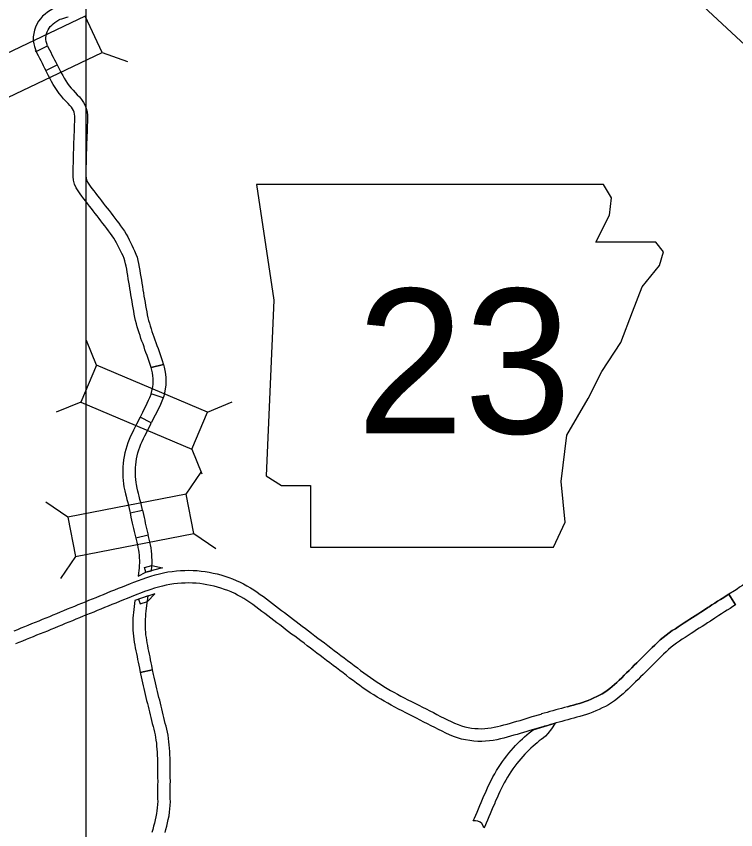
# Model space of a CAD drawing. Extents: x 77230 to 630905, y 790554 to 1662844.
# Drawn here: x 371539 to 385737, y 1497450 to 1513501 of the extents above; entities that cross this region are included whole.
import ezdxf

# ---------------------------------------------------------------- set-up
doc = ezdxf.new("R2010")
doc.units = 0
for name, color, linetype in [('31', 7, 'Continuous'), ('Level 10', 7, 'Continuous'), ('Level 15', 7, 'Continuous'), ('Level 19', 7, 'Continuous'), ('Level 24', 7, 'Continuous'), ('Level 28', 7, 'Continuous'), ('Level 41', 7, 'Continuous')]:
    doc.layers.add(name, color=color, linetype=linetype)

msp = doc.modelspace()

# ---------------------------------------------------------------- linework, layer by layer
at = {"layer": '31'}
for p, q in [((374069, 1502626), (374214, 1502664)), ((374094, 1502529), (374069, 1502626)), ((374422, 1502615), (374094, 1502529)), ((374214, 1502664), (374422, 1502615)), ((374274, 1502107), (373952, 1502000)), ((373952, 1502000), (373984, 1501905)), ((373984, 1501905), (374126, 1501952)), ((374126, 1501952), (374274, 1502107))]:
    msp.add_line(p, q, dxfattribs=at)
at = {"layer": 'Level 10'}
for p, q in [((374223, 1506134), (374224, 1506136)), ((373930, 1503067), (373930, 1503070))]:
    msp.add_line(p, q, dxfattribs=at)
for points in [[(372429, 1513713), (372356, 1513688), (372313, 1513673), (372261, 1513649), (372206, 1513616), (372157, 1513585), (372106, 1513546), (372059, 1513503), (372017, 1513454), (371978, 1513402), (371946, 1513346), (371919, 1513287), (371898, 1513226), (371883, 1513162), (371874, 1513095), (371875, 1513026), (371884, 1512958), (371898, 1512902), (371930, 1512806), (371921, 1512825)], [(371930, 1512806), (372152, 1512921), (372139, 1512966), (372130, 1513005), (372125, 1513043), (372124, 1513080), (372129, 1513118), (372138, 1513156), (372151, 1513194), (372168, 1513231), (372188, 1513265), (372211, 1513297), (372238, 1513327), (372268, 1513355), (372299, 1513379), (372337, 1513403), (372379, 1513428), (372407, 1513441), (372438, 1513452), (372476, 1513465), (372534, 1513483), (372566, 1513492)], [(372152, 1512921), (372170, 1512886), (372194, 1512840), (372219, 1512791), (372244, 1512743), (372269, 1512694), (372295, 1512645), (372321, 1512594), (372347, 1512544)], [(371930, 1512806), (371948, 1512771), (371972, 1512724), (371997, 1512677), (372022, 1512628), (372047, 1512579), (372073, 1512529), (372099, 1512479), (372124, 1512431)], [(373572, 1508924), (373545, 1508977), (373518, 1509028), (373491, 1509078), (373462, 1509125), (373432, 1509171), (373398, 1509217), (373361, 1509267), (373323, 1509316), (373286, 1509366), (373249, 1509415), (373211, 1509464), (373173, 1509513), (373135, 1509562), (373097, 1509610), (373059, 1509659), (373022, 1509708), (372984, 1509756), (372947, 1509804), (372909, 1509853), (372872, 1509901), (372835, 1509949), (372797, 1509999), (372758, 1510054), (372720, 1510117), (372689, 1510189), (372669, 1510267), (372662, 1510342), (372661, 1510410), (372662, 1510475), (372664, 1510539), (372666, 1510604), (372668, 1510671), (372670, 1510738), (372671, 1510806), (372674, 1510875), (372676, 1510944), (372678, 1511014), (372681, 1511084), (372683, 1511153), (372686, 1511221), (372688, 1511290), (372690, 1511357), (372693, 1511423), (372695, 1511481), (372694, 1511529), (372690, 1511570), (372681, 1511606), (372668, 1511641), (372651, 1511674), (372629, 1511707), (372599, 1511742), (372561, 1511781), (372519, 1511825), (372474, 1511872), (372430, 1511923), (372385, 1511977), (372343, 1512035), (372304, 1512095), (372268, 1512155), (372236, 1512213), (372206, 1512269), (372178, 1512324), (372124, 1512431), (372347, 1512544)], [(372347, 1512544), (372401, 1512437), (372428, 1512385), (372456, 1512332), (372485, 1512279), (372516, 1512228), (372549, 1512177), (372583, 1512130), (372620, 1512085), (372659, 1512041), (372700, 1511997), (372741, 1511954), (372784, 1511910), (372827, 1511859), (372866, 1511803), (372897, 1511742), (372921, 1511679), (372936, 1511614), (372944, 1511545), (372945, 1511478), (372943, 1511413), (372940, 1511348), (372938, 1511282), (372935, 1511214), (372933, 1511144), (372931, 1511075), (372928, 1511005), (372926, 1510936), (372923, 1510867), (372921, 1510798), (372919, 1510731), (372917, 1510664), (372916, 1510597), (372914, 1510532), (372912, 1510469), (372911, 1510410), (372912, 1510356), (372916, 1510310), (372926, 1510271), (372943, 1510231), (372968, 1510190), (372998, 1510147), (373033, 1510101), (373070, 1510054), (373107, 1510006), (373145, 1509957), (373182, 1509909), (373219, 1509861), (373257, 1509813), (373294, 1509764), (373332, 1509716), (373370, 1509666), (373409, 1509617), (373447, 1509567), (373486, 1509517), (373523, 1509466), (373561, 1509416), (373599, 1509366), (373637, 1509314), (373673, 1509259), (373707, 1509203), (373738, 1509146), (373767, 1509092), (373795, 1509038)], [(373795, 1509038), (373822, 1508984), (373849, 1508927), (373875, 1508871), (373900, 1508810), (373922, 1508746), (373939, 1508680), (373954, 1508620), (373966, 1508551), (373975, 1508488), (373985, 1508425), (373996, 1508361), (374007, 1508296), (374017, 1508232), (374028, 1508168), (374038, 1508105), (374048, 1508042), (374059, 1507979), (374069, 1507916), (374080, 1507853), (374091, 1507791), (374102, 1507729), (374113, 1507668), (374124, 1507610), (374137, 1507554), (374151, 1507499), (374166, 1507444), (374182, 1507390), (374199, 1507336), (374217, 1507283), (374236, 1507229), (374256, 1507174), (374276, 1507118), (374295, 1507062), (374315, 1507005), (374336, 1506947), (374356, 1506889), (374377, 1506829), (374398, 1506769), (374419, 1506708), (374439, 1506643), (374443, 1506629)], [(374443, 1506629), (374201, 1506569), (374182, 1506629), (374161, 1506687), (374141, 1506747), (374120, 1506806), (374099, 1506865), (374079, 1506922), (374060, 1506979), (374040, 1507035), (374020, 1507090), (374000, 1507145), (373981, 1507201), (373962, 1507258), (373943, 1507316), (373926, 1507375), (373909, 1507434), (373893, 1507496), (373880, 1507559), (373867, 1507622), (373856, 1507685), (373845, 1507748), (373834, 1507811), (373823, 1507874), (373812, 1507937), (373801, 1508002), (373791, 1508065), (373781, 1508129), (373771, 1508192), (373760, 1508255), (373749, 1508320), (373739, 1508385), (373728, 1508450), (373719, 1508512), (373709, 1508569), (373697, 1508618), (373683, 1508674), (373666, 1508722), (373646, 1508771), (373623, 1508821), (373598, 1508873), (373572, 1508924)], [(374224, 1506136), (374233, 1506186), (374239, 1506241), (374241, 1506297), (374240, 1506353), (374235, 1506408), (374227, 1506463), (374215, 1506518), (374201, 1506569), (374443, 1506629)], [(374443, 1506629), (374458, 1506577), (374472, 1506509), (374483, 1506439), (374490, 1506367), (374491, 1506294), (374488, 1506222), (374480, 1506150), (374463, 1506064)], [(374436, 1505970), (374199, 1506050), (374209, 1506078), (374223, 1506134)], [(374223, 1506134), (374224, 1506136)], [(374199, 1506050), (374170, 1505972), (374144, 1505917), (374116, 1505860), (374088, 1505802), (374059, 1505744), (374030, 1505686), (373981, 1505588)], [(374436, 1505970), (374426, 1505939), (374399, 1505872), (374370, 1505810), (374341, 1505750), (374312, 1505691), (374283, 1505632), (374204, 1505476)], [(374463, 1506064), (374449, 1506007), (374436, 1505970)], [(374204, 1505476), (373981, 1505588), (373971, 1505570), (373943, 1505512), (373914, 1505454), (373884, 1505397), (373854, 1505337), (373824, 1505277), (373795, 1505215), (373767, 1505151), (373741, 1505085), (373719, 1505019), (373699, 1504952), (373682, 1504884), (373668, 1504815), (373656, 1504746), (373648, 1504677), (373643, 1504611), (373641, 1504541), (373641, 1504472), (373645, 1504404), (373651, 1504340), (373656, 1504275), (373664, 1504219), (373682, 1504137), (373695, 1504080), (373705, 1504033), (373721, 1503967), (373738, 1503905), (373751, 1503849), (373764, 1503791), (373777, 1503732), (373784, 1503700), (374028, 1503754)], [(374028, 1503754), (374021, 1503786), (374008, 1503846), (373994, 1503905), (373980, 1503967), (373963, 1504029), (373949, 1504086), (373940, 1504132), (373926, 1504192), (373910, 1504264), (373905, 1504303), (373900, 1504362), (373894, 1504422), (373891, 1504479), (373891, 1504537), (373893, 1504597), (373897, 1504652), (373904, 1504711), (373914, 1504769), (373926, 1504828), (373941, 1504886), (373958, 1504944), (373976, 1505001), (373998, 1505056), (374022, 1505111), (374049, 1505168), (374077, 1505225), (374107, 1505283), (374137, 1505341), (374166, 1505400), (374195, 1505458), (374204, 1505476)], [(374028, 1503754), (374047, 1503669), (374060, 1503612), (374073, 1503556), (374085, 1503501), (374098, 1503446), (374110, 1503392), (374122, 1503339), (374140, 1503263)], [(373784, 1503700), (373803, 1503615), (373816, 1503557), (373829, 1503500), (373842, 1503445), (373854, 1503391), (373866, 1503337), (373878, 1503284), (373890, 1503230), (373897, 1503203)], [(374173, 1503128), (374159, 1503182), (374146, 1503234), (374140, 1503263), (373897, 1503202)], [(373897, 1503202), (373917, 1503121), (373930, 1503067)], [(374209, 1502559), (374217, 1502651), (374219, 1502710), (374219, 1502770), (374217, 1502830), (374212, 1502889), (374206, 1502949), (374198, 1503009), (374186, 1503069), (374173, 1503125)], [(373930, 1503070), (373941, 1503018), (373951, 1502968), (373958, 1502918), (373963, 1502867), (373967, 1502816), (373969, 1502765), (373969, 1502715), (373967, 1502665), (373963, 1502614), (373958, 1502564), (373951, 1502512), (373945, 1502456), (374094, 1502529), (374209, 1502559)], [(373878, 1501972), (373850, 1501738), (373844, 1501681), (373839, 1501622), (373836, 1501562), (373836, 1501503), (373837, 1501445), (373840, 1501386), (373844, 1501327), (373850, 1501267), (373858, 1501209), (373867, 1501152), (373877, 1501094), (373888, 1501037), (373900, 1500981), (373911, 1500924), (373922, 1500867), (373933, 1500811), (373944, 1500755), (373956, 1500697), (373968, 1500639), (373986, 1500550), (374230, 1500604)], [(374230, 1500604), (374212, 1500690), (374201, 1500746), (374190, 1500803), (374178, 1500860), (374167, 1500916), (374156, 1500973), (374145, 1501029), (374133, 1501085), (374123, 1501140), (374114, 1501192), (374106, 1501245), (374099, 1501297), (374093, 1501348), (374089, 1501401), (374087, 1501453), (374086, 1501505), (374086, 1501556), (374089, 1501606), (374093, 1501657), (374099, 1501710), (374105, 1501764), (374112, 1501819), (374142, 1502063), (373878, 1501972)], [(374230, 1500604), (373986, 1500550), (373991, 1500526), (374002, 1500467), (374014, 1500408), (374041, 1500291), (374055, 1500234), (374068, 1500175), (374083, 1500115), (374097, 1500057), (374112, 1499999), (374127, 1499942), (374141, 1499888), (374155, 1499831), (374168, 1499775), (374182, 1499719), (374196, 1499662), (374209, 1499604), (374224, 1499546), (374238, 1499489), (374252, 1499433), (374265, 1499378), (374277, 1499323), (374288, 1499270), (374296, 1499215), (374304, 1499159), (374309, 1499101), (374313, 1499041), (374317, 1498978), (374320, 1498917), (374323, 1498856), (374324, 1498793), (374325, 1498729), (374326, 1498665), (374327, 1498602), (374328, 1498537), (374328, 1498473), (374330, 1498410), (374329, 1498332), (374329, 1498265), (374326, 1498207), (374328, 1498130), (374328, 1498055), (374330, 1498012), (374323, 1497947), (374320, 1497881), (374315, 1497824), (374307, 1497767), (374294, 1497706), (374279, 1497643), (374264, 1497580), (374249, 1497519), (374232, 1497457), (374216, 1497395)], [(374474, 1497394), (374491, 1497456), (374507, 1497520), (374522, 1497585), (374538, 1497652), (374553, 1497722), (374564, 1497795), (374570, 1497865), (374573, 1497927), (374581, 1498006), (374578, 1498062), (374578, 1498133), (374576, 1498202), (374579, 1498257), (374579, 1498332), (374580, 1498412), (374578, 1498477), (374578, 1498540), (374577, 1498604), (374576, 1498669), (374575, 1498734), (374574, 1498798), (374573, 1498863), (374570, 1498928), (374567, 1498993), (374563, 1499057), (374558, 1499122), (374552, 1499187), (374544, 1499251), (374534, 1499314), (374522, 1499375), (374508, 1499434), (374495, 1499492), (374480, 1499549), (374466, 1499606), (374452, 1499663), (374439, 1499720), (374425, 1499777), (374411, 1499834), (374397, 1499890), (374383, 1499948), (374369, 1500004), (374354, 1500061), (374340, 1500118), (374325, 1500176), (374311, 1500232), (374298, 1500291), (374284, 1500349), (374259, 1500461), (374247, 1500516), (374230, 1500604)]]:
    msp.add_lwpolyline(points, dxfattribs=at)
at = {"layer": 'Level 15'}
for p, q in [((382416, 1499876), (382416, 1499876)), ((382482, 1499635), (382482, 1499635))]:
    msp.add_line(p, q, dxfattribs=at)
for points in [[(373857, 1502332), (374113, 1502429), (374196, 1502455), (374280, 1502480), (374363, 1502501), (374447, 1502520), (374531, 1502536), (374615, 1502548), (374699, 1502557), (374781, 1502564), (374864, 1502568), (374947, 1502569), (375029, 1502567), (375110, 1502562), (375190, 1502554), (375269, 1502544), (375347, 1502531), (375425, 1502515), (375502, 1502498), (375579, 1502477), (375655, 1502454), (375731, 1502429), (375805, 1502401), (375879, 1502370), (375956, 1502335)], [(371497, 1501375), (371567, 1501403), (371636, 1501432), (371707, 1501461), (371777, 1501489), (371847, 1501518), (371918, 1501546), (371988, 1501575), (372059, 1501603), (372129, 1501632), (372199, 1501660), (372269, 1501689), (372339, 1501718), (372410, 1501747), (372480, 1501777), (372551, 1501806), (372622, 1501835), (372692, 1501863), (372762, 1501892), (372833, 1501921), (372903, 1501949), (372974, 1501978), (373045, 1502006), (373115, 1502035), (373187, 1502064), (373259, 1502093), (373332, 1502124), (373407, 1502155), (373483, 1502185), (373559, 1502216), (373636, 1502246), (373714, 1502277), (373792, 1502307), (373857, 1502332)], [(375853, 1502108), (375779, 1502141), (375713, 1502168), (375646, 1502193), (375579, 1502216), (375511, 1502237), (375442, 1502255), (375372, 1502271), (375302, 1502285), (375232, 1502297), (375162, 1502306), (375090, 1502313), (375018, 1502317), (374945, 1502319), (374872, 1502318), (374798, 1502314), (374722, 1502308), (374647, 1502300), (374572, 1502289), (374497, 1502275), (374422, 1502258), (374346, 1502239), (374270, 1502216), (374193, 1502192), (374117, 1502165), (374088, 1502154)], [(375956, 1502335), (376023, 1502302), (376092, 1502264), (376160, 1502225), (376227, 1502183), (376292, 1502139), (376355, 1502094), (376416, 1502049), (376476, 1502004), (376537, 1501958), (376597, 1501913), (376656, 1501867), (376714, 1501823), (376773, 1501778), (376832, 1501734), (376891, 1501689), (376949, 1501644), (377007, 1501600), (377065, 1501556), (377124, 1501511), (377184, 1501466), (377244, 1501420), (377306, 1501374), (377368, 1501327), (377431, 1501279), (377493, 1501232), (377557, 1501184), (377621, 1501136), (377685, 1501087), (377749, 1501039), (377814, 1500989), (377879, 1500940), (377944, 1500891), (378009, 1500842), (378075, 1500792), (378140, 1500742), (378205, 1500692), (378270, 1500642), (378335, 1500593), (378399, 1500545), (378464, 1500498), (378530, 1500452), (378595, 1500406), (378662, 1500362), (378728, 1500320), (378794, 1500279), (378861, 1500239), (378926, 1500200), (378992, 1500162), (379059, 1500125), (379127, 1500088), (379196, 1500052), (379267, 1500016), (379338, 1499979), (379481, 1499907), (379553, 1499871), (379626, 1499834), (379698, 1499797), (379770, 1499760), (379841, 1499723), (379911, 1499687), (379982, 1499652), (380052, 1499616), (380120, 1499583), (380188, 1499552), (380256, 1499525), (380323, 1499502), (380389, 1499482), (380456, 1499467), (380522, 1499456), (380589, 1499448), (380655, 1499444), (380719, 1499443), (380784, 1499446), (380847, 1499452), (380910, 1499460), (380972, 1499471), (381034, 1499484), (381097, 1499500), (381161, 1499518), (381225, 1499536), (381290, 1499554), (381354, 1499573), (381418, 1499591), (381480, 1499608), (381542, 1499626), (381603, 1499644), (381660, 1499663), (381721, 1499681), (381897, 1499733)], [(386057, 1502389), (385969, 1502332), (385918, 1502299), (385867, 1502266), (385814, 1502233), (385762, 1502199), (385709, 1502166), (385603, 1502099)], [(374088, 1502154), (373817, 1502049)], [(373817, 1502049), (373805, 1502044), (373728, 1502014), (373652, 1501983), (373576, 1501953), (373502, 1501923), (373428, 1501893), (373355, 1501862), (373281, 1501832), (373209, 1501803), (373138, 1501774), (373067, 1501746), (372997, 1501718), (372927, 1501689), (372857, 1501661), (372787, 1501632), (372716, 1501603), (372646, 1501575), (372576, 1501546), (372506, 1501517), (372435, 1501487), (372365, 1501458), (372294, 1501429), (372223, 1501400), (372152, 1501371), (372082, 1501343), (372011, 1501314), (371941, 1501286), (371871, 1501258), (371801, 1501229), (371731, 1501201), (371662, 1501172), (371592, 1501143), (371522, 1501115)], [(381976, 1499495), (381676, 1499405), (381612, 1499386), (381549, 1499368), (381485, 1499350), (381422, 1499332), (381359, 1499314), (381294, 1499296), (381228, 1499277), (381161, 1499259), (381092, 1499241), (381020, 1499225), (380948, 1499213), (380875, 1499203), (380800, 1499197), (380724, 1499193), (380646, 1499194), (380567, 1499199), (380487, 1499208), (380407, 1499222), (380326, 1499240), (380246, 1499264), (380167, 1499291), (380090, 1499323), (380014, 1499357), (379941, 1499393), (379869, 1499429), (379798, 1499465), (379727, 1499501), (379655, 1499538), (379584, 1499575), (379512, 1499611), (379440, 1499648), (379369, 1499684), (379225, 1499757), (379153, 1499793), (379081, 1499830), (379009, 1499868), (378939, 1499906), (378869, 1499944), (378801, 1499984), (378732, 1500024), (378664, 1500065), (378594, 1500109), (378525, 1500153), (378456, 1500199), (378387, 1500246), (378319, 1500294), (378251, 1500343), (378184, 1500393), (378118, 1500443), (378053, 1500493), (377988, 1500543), (377923, 1500593), (377858, 1500642), (377793, 1500691), (377728, 1500741), (377663, 1500790), (377598, 1500839), (377534, 1500888), (377470, 1500936), (377406, 1500984), (377342, 1501032), (377279, 1501080), (377217, 1501128), (377155, 1501174), (377094, 1501221), (377033, 1501267), (376973, 1501312), (376914, 1501357), (376855, 1501401), (376797, 1501446), (376739, 1501490), (376681, 1501535), (376623, 1501579), (376563, 1501623), (376504, 1501669), (376445, 1501714), (376386, 1501759), (376327, 1501803), (376267, 1501848), (376207, 1501892), (376149, 1501934), (376091, 1501973), (376031, 1502011), (375970, 1502046), (375907, 1502080), (375853, 1502108)], [(385735, 1501886), (385603, 1502099), (385469, 1502015), (385435, 1501993), (385379, 1501957), (385324, 1501921), (385268, 1501885), (385212, 1501849), (385189, 1501835), (385100, 1501777), (385045, 1501741), (384991, 1501705), (384938, 1501671), (384884, 1501637), (384829, 1501602), (384773, 1501566), (384717, 1501530), (384661, 1501493), (384603, 1501455), (384545, 1501417), (384485, 1501378), (384424, 1501336), (384364, 1501292), (384304, 1501245), (384247, 1501196), (384192, 1501145), (384139, 1501094), (384087, 1501044), (384036, 1500994), (383986, 1500944), (383935, 1500894), (383885, 1500843), (383835, 1500793), (383786, 1500744), (383735, 1500694), (383684, 1500644), (383634, 1500595), (383584, 1500546), (383534, 1500497), (383486, 1500449), (383439, 1500403), (383392, 1500358), (383346, 1500315), (383299, 1500274), (383250, 1500235), (383202, 1500199), (383152, 1500165), (383101, 1500133), (383048, 1500105), (382993, 1500077), (382937, 1500051), (382881, 1500026), (382825, 1500003), (382768, 1499981), (382711, 1499961), (382654, 1499943), (382594, 1499926), (382534, 1499909), (382475, 1499893), (382416, 1499876)], [(382416, 1499876), (382475, 1499893), (382534, 1499909), (382594, 1499926), (382654, 1499943), (382711, 1499961), (382768, 1499981), (382825, 1500003), (382881, 1500026), (382937, 1500051), (382993, 1500077), (383048, 1500105), (383101, 1500133), (383152, 1500165), (383202, 1500199), (383250, 1500235), (383299, 1500274), (383346, 1500315), (383392, 1500358), (383439, 1500403), (383486, 1500449), (383534, 1500497), (383584, 1500546), (383634, 1500595), (383684, 1500644), (383735, 1500694), (383786, 1500744), (383835, 1500793), (383885, 1500843), (383935, 1500894), (383986, 1500944), (384036, 1500994), (384087, 1501044), (384139, 1501094), (384192, 1501145), (384247, 1501196), (384304, 1501245), (384364, 1501292), (384424, 1501336), (384485, 1501378), (384545, 1501417), (384603, 1501455), (384661, 1501493), (384717, 1501530), (384773, 1501566), (384829, 1501602), (384884, 1501637), (384938, 1501671), (384991, 1501705), (385045, 1501741), (385100, 1501777), (385189, 1501835), (385212, 1501849), (385268, 1501885), (385324, 1501921), (385379, 1501957), (385435, 1501993), (385469, 1502015), (385603, 1502099), (385735, 1501886)], [(385737, 1501887), (385735, 1501886), (385680, 1501852), (385625, 1501817), (385570, 1501782), (385515, 1501747), (385459, 1501710), (385402, 1501675), (385347, 1501639), (385325, 1501625), (385237, 1501568), (385182, 1501532), (385127, 1501496), (385072, 1501460), (385017, 1501426), (384963, 1501391), (384909, 1501356), (384854, 1501320), (384797, 1501283), (384740, 1501246), (384681, 1501208), (384624, 1501171), (384569, 1501133), (384516, 1501093), (384463, 1501052), (384412, 1501008), (384363, 1500962), (384313, 1500915), (384262, 1500865), (384211, 1500816), (384161, 1500766), (384112, 1500717), (384062, 1500667), (384012, 1500617), (383961, 1500566), (383910, 1500516), (383860, 1500466), (383809, 1500416), (383759, 1500367), (383710, 1500319), (383662, 1500271), (383613, 1500223), (383563, 1500176), (383512, 1500129), (383459, 1500083), (383404, 1500038), (383347, 1499996), (383288, 1499955), (383226, 1499917), (383164, 1499883), (383102, 1499852), (383041, 1499823), (382979, 1499796), (382917, 1499770), (382854, 1499746), (382790, 1499724), (382725, 1499704), (382662, 1499686), (382602, 1499669), (382542, 1499652), (382482, 1499635)], [(385737, 1501887), (385735, 1501886), (385680, 1501852), (385625, 1501817), (385570, 1501782), (385515, 1501747), (385459, 1501710), (385402, 1501675), (385347, 1501639), (385325, 1501625), (385237, 1501568), (385182, 1501532), (385127, 1501496), (385072, 1501460), (385017, 1501426), (384963, 1501391), (384909, 1501356), (384854, 1501320), (384797, 1501283), (384740, 1501246), (384681, 1501208), (384624, 1501171), (384569, 1501133), (384516, 1501093), (384463, 1501052), (384412, 1501008), (384363, 1500962), (384313, 1500915), (384262, 1500865), (384211, 1500816), (384161, 1500766), (384112, 1500717), (384062, 1500667), (384012, 1500617), (383961, 1500566), (383910, 1500516), (383860, 1500466), (383809, 1500416), (383759, 1500367), (383710, 1500319), (383662, 1500271), (383613, 1500223), (383563, 1500176), (383512, 1500129), (383459, 1500083), (383404, 1500038), (383347, 1499996), (383288, 1499955), (383226, 1499917), (383164, 1499883), (383102, 1499852), (383041, 1499823), (382979, 1499796), (382917, 1499770), (382854, 1499746), (382790, 1499724), (382725, 1499704), (382662, 1499686), (382602, 1499669), (382542, 1499652), (382482, 1499635)], [(382416, 1499876), (382357, 1499860), (382299, 1499844), (382242, 1499829), (382185, 1499813), (382128, 1499798), (382070, 1499782), (382013, 1499766), (381957, 1499750), (381901, 1499734), (381894, 1499732)], [(380768, 1497485), (380755, 1497528), (380727, 1497571), (380691, 1497602), (380650, 1497622), (380601, 1497628), (380558, 1497625), (380583, 1497678), (380609, 1497738), (380635, 1497799), (380662, 1497862), (380689, 1497925), (380715, 1497988), (380742, 1498053), (380769, 1498117), (380796, 1498181), (380824, 1498245), (380853, 1498308), (380883, 1498370), (380945, 1498492), (380980, 1498555), (381016, 1498616), (381055, 1498677), (381094, 1498736), (381135, 1498794), (381176, 1498851), (381218, 1498906), (381260, 1498960), (381303, 1499013), (381348, 1499063), (381393, 1499111), (381437, 1499157), (381482, 1499201), (381526, 1499243), (381571, 1499283), (381615, 1499321), (381659, 1499359), (381737, 1499423), (382171, 1499551)], [(382171, 1499551), (382099, 1499440), (382028, 1499347), (381981, 1499298), (381940, 1499264), (381900, 1499233), (381860, 1499201), (381819, 1499167), (381778, 1499132), (381737, 1499096), (381696, 1499059), (381655, 1499021), (381614, 1498981), (381574, 1498939), (381533, 1498895), (381493, 1498850), (381455, 1498803), (381416, 1498754), (381377, 1498702), (381338, 1498649), (381301, 1498595), (381264, 1498541), (381230, 1498486), (381197, 1498430), (381166, 1498375), (381107, 1498259), (381080, 1498201), (381053, 1498142), (381026, 1498081), (380999, 1498019), (380973, 1497956), (380946, 1497892), (380919, 1497828), (380892, 1497764), (380865, 1497701), (380838, 1497638), (380811, 1497576), (380783, 1497514), (380768, 1497485)], [(382482, 1499635), (382424, 1499619), (382366, 1499603), (382308, 1499587), (382250, 1499572), (382193, 1499557), (382137, 1499541), (382081, 1499525), (382026, 1499509), (381969, 1499493), (381962, 1499491)]]:
    msp.add_lwpolyline(points, dxfattribs=at)
at = {"layer": 'Level 19'}
for p, q in [((373237, 1512786), (373734, 1512609)), ((373124, 1506617), (372925, 1507106)), ((372815, 1505887), (372326, 1505688)), ((375312, 1505692), (375801, 1505890)), ((375004, 1504962), (375203, 1504473)), ((374891, 1504070), (375187, 1504508)), ((372558, 1503619), (372121, 1503915)), ((375041, 1503293), (375479, 1502997)), ((372709, 1502842), (372413, 1502404))]:
    msp.add_line(p, q, dxfattribs=at)
for points in [[(371090, 1511767), (373237, 1512786), (372897, 1513501), (370751, 1512482)], [(372815, 1505887), (375004, 1504962), (375312, 1505692), (373124, 1506617)], [(372709, 1502842), (375041, 1503293), (374891, 1504070), (372558, 1503619)]]:
    msp.add_lwpolyline(points, close=True, dxfattribs=at)
at = {"layer": 'Level 24'}
msp.add_lwpolyline([(376278, 1510183), (376621, 1507899), (376468, 1504435), (376773, 1504245), (377344, 1504245), (377344, 1503027), (382140, 1503027), (382368, 1503521), (382292, 1504321), (382406, 1505234), (382825, 1505958), (383092, 1506490), (383472, 1507061), (383701, 1507671), (383891, 1508165), (384234, 1508584), (384310, 1508851), (384157, 1509041), (382977, 1509041), (383244, 1509574), (383282, 1509916), (383124, 1510179)], close=True, dxfattribs=at)
at = {"layer": 'Level 28'}
msp.add_line((372910, 1655440), (372910, 1475921), dxfattribs=at)
at = {"layer": 'Level 41'}
msp.add_lwpolyline([(402194, 1497826), (353653, 1542880), (353653, 1542880)], dxfattribs=at)

# ---------------------------------------------------------------- texts
at = {"layer": 'Level 24'}
msp.add_text('23', height=2851.2, dxfattribs=at).set_placement((378254, 1505270))

doc.saveas('drawing.dxf')
